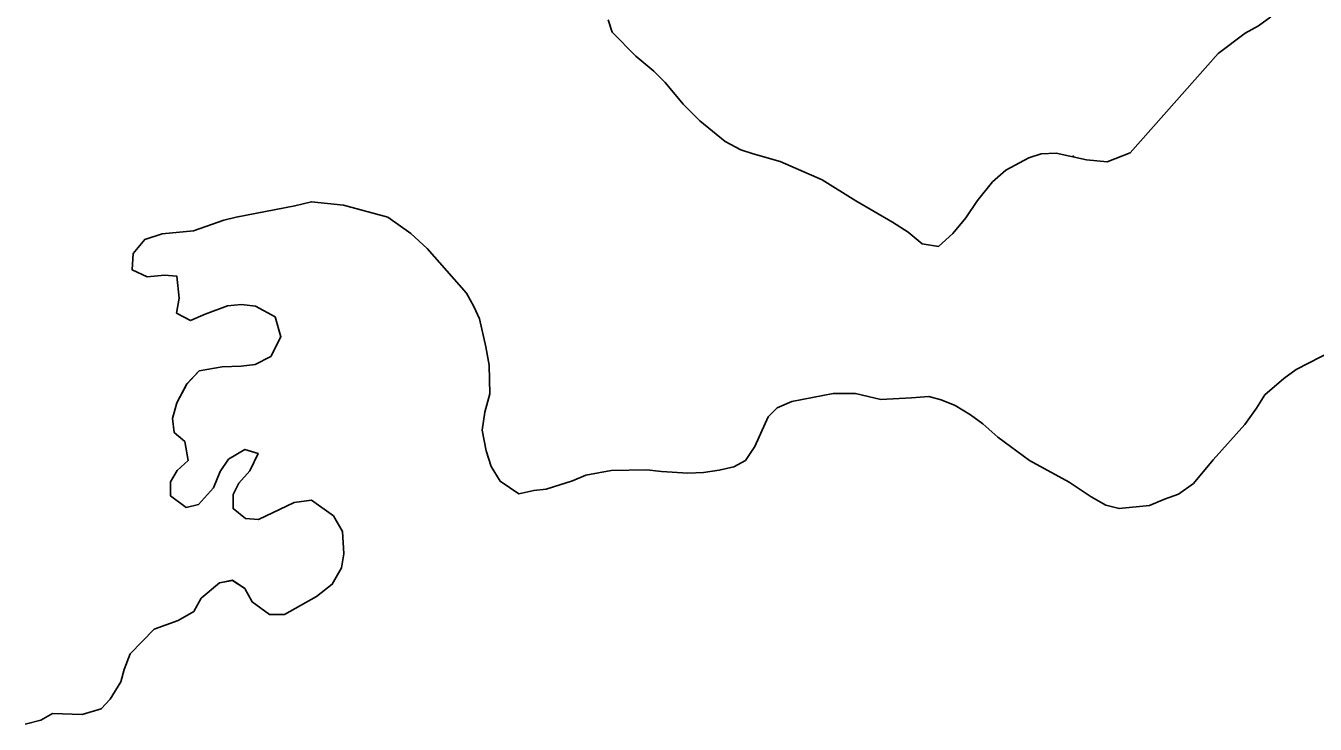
# Model space of a CAD drawing. Extents: x 3161665 to 3199565, y 885729 to 911164.
# Drawn here: x 3172054.4 to 3172366.8, y 907227.5 to 907396.7 of the extents above; entities that cross this region are included whole.
import ezdxf

# ---------------------------------------------------------------- set-up
doc = ezdxf.new("R2010")
doc.units = 0
for name, color, linetype in [('V-SITE-VEGE', 7, 'Continuous'), ('V-TOPO-SHOR', 7, 'Continuous'), ('V-WETL-SWMP', 7, 'Continuous')]:
    doc.layers.add(name, color=color, linetype=linetype)

msp = doc.modelspace()

# ---------------------------------------------------------------- linework, layer by layer
at = {"layer": 'V-SITE-VEGE'}
for p, q in [((3172196.44, 907395.17), (3172195.46, 907398.17)), ((3172353.11, 907396.69), (3172349.9, 907394.91)), ((3172202.19, 907389.35), (3172196.44, 907395.17)), ((3172349.9, 907394.91), (3172343.29, 907389.96)), ((3172343.29, 907389.96), (3172322, 907365.93)), ((3172206.56, 907385.73), (3172202.19, 907389.35)), ((3172209.34, 907382.92), (3172206.56, 907385.73)), ((3172213.7, 907377.71), (3172209.34, 907382.92)), ((3172217.67, 907373.69), (3172213.7, 907377.71)), ((3172223.83, 907368.67), (3172217.67, 907373.69)), ((3172227.61, 907366.65), (3172223.83, 907368.67)), ((3172230.6, 907365.64), (3172227.61, 907366.65)), ((3172237.17, 907363.81), (3172230.6, 907365.64)), ((3172300.45, 907365.65), (3172297.45, 907364.67)), ((3172304.04, 907365.83), (3172300.45, 907365.65)), ((3172311.42, 907364.19), (3172304.04, 907365.83)), ((3172322, 907365.93), (3172316.4, 907363.77)), ((3172247.33, 907359.36), (3172237.17, 907363.81)), ((3172291.84, 907361.7), (3172288.64, 907358.93)), ((3172297.45, 907364.67), (3172291.84, 907361.7)), ((3172316.4, 907363.77), (3172311.42, 907364.19)), ((3172255.48, 907354.32), (3172247.33, 907359.36)), ((3172288.64, 907358.93), (3172285.02, 907354.36)), ((3172105.38, 907350.37), (3172119.57, 907353.08)), ((3172119.57, 907353.08), (3172123.56, 907354.06)), ((3172123.56, 907354.06), (3172131.34, 907353.22)), ((3172131.34, 907353.22), (3172142.1, 907350.37)), ((3172264.43, 907349.09), (3172255.48, 907354.32)), ((3172285.02, 907354.36), (3172282.2, 907350.18)), ((3172094.98, 907347.03), (3172102.39, 907349.59)), ((3172102.39, 907349.59), (3172105.38, 907350.37)), ((3172142.1, 907350.37), (3172147.67, 907346.34)), ((3172268.21, 907346.67), (3172264.43, 907349.09)), ((3172282.2, 907350.18), (3172278.99, 907346.41)), ((3172083.2, 907344.91), (3172087.4, 907346.28)), ((3172087.4, 907346.28), (3172094.98, 907347.03)), ((3172147.67, 907346.34), (3172151.64, 907342.73)), ((3172271.59, 907343.85), (3172268.21, 907346.67)), ((3172278.99, 907346.41), (3172275.58, 907343.24)), ((3172080.39, 907341.53), (3172083.2, 907344.91)), ((3172275.58, 907343.24), (3172271.59, 907343.85)), ((3172080.17, 907337.54), (3172080.39, 907341.53)), ((3172151.64, 907342.73), (3172161.16, 907331.9)), ((3172083.75, 907335.92), (3172080.17, 907337.54)), ((3172087.94, 907336.3), (3172083.75, 907335.92)), ((3172090.93, 907336.08), (3172087.94, 907336.3)), ((3172091.5, 907330.69), (3172090.93, 907336.08)), ((3172090.88, 907327.1), (3172091.5, 907330.69)), ((3172161.16, 907331.9), (3172162.94, 907328.7)), ((3172103.27, 907328.83), (3172097.87, 907326.86)), ((3172106.66, 907329.21), (3172103.27, 907328.83)), ((3172110.05, 907328.79), (3172106.66, 907329.21)), ((3172114.83, 907326.17), (3172110.05, 907328.79)), ((3172162.94, 907328.7), (3172164.32, 907325.7)), ((3172094.27, 907325.29), (3172090.88, 907327.1)), ((3172097.87, 907326.86), (3172094.27, 907325.29)), ((3172116.2, 907321.37), (3172114.83, 907326.17)), ((3172164.32, 907325.7), (3172165.88, 907318.9)), ((3172113.78, 907316.6), (3172116.2, 907321.37)), ((3172165.88, 907318.9), (3172166.65, 907314.5)), ((3172362.22, 907313.42), (3172371.03, 907317.96)), ((3172109.97, 907314.62), (3172113.78, 907316.6)), ((3172093.38, 907309.93), (3172096.39, 907313.1)), ((3172096.39, 907313.1), (3172101.98, 907314.07)), ((3172101.98, 907314.07), (3172106.58, 907314.24)), ((3172106.58, 907314.24), (3172109.97, 907314.62)), ((3172166.65, 907314.5), (3172166.81, 907307.52)), ((3172359.22, 907311.24), (3172362.22, 907313.42)), ((3172090.96, 907305.35), (3172093.38, 907309.93)), ((3172354.61, 907307.27), (3172359.22, 907311.24)), ((3172089.94, 907301.56), (3172090.96, 907305.35)), ((3172166.81, 907307.52), (3172165.59, 907303.14)), ((3172236.44, 907304.14), (3172240.04, 907305.71)), ((3172240.04, 907305.71), (3172250.03, 907307.66)), ((3172250.03, 907307.66), (3172255.42, 907307.63)), ((3172255.42, 907307.63), (3172261.6, 907306.19)), ((3172261.6, 907306.19), (3172268.98, 907306.55)), ((3172268.98, 907306.55), (3172273.18, 907306.93)), ((3172273.18, 907306.93), (3172276.17, 907306.11)), ((3172276.17, 907306.11), (3172279.55, 907304.7)), ((3172352.59, 907304.09), (3172354.61, 907307.27)), ((3172165.59, 907303.14), (3172164.96, 907298.75)), ((3172234.23, 907301.96), (3172236.44, 907304.14)), ((3172279.55, 907304.7), (3172283.33, 907302.48)), ((3172283.33, 907302.48), (3172286.31, 907300.27)), ((3172349.78, 907300.12), (3172352.59, 907304.09)), ((3172090.32, 907298.17), (3172089.94, 907301.56)), ((3172231, 907294.79), (3172234.23, 907301.96)), ((3172286.31, 907300.27), (3172289.89, 907297.06)), ((3172342.14, 907291.58), (3172349.78, 907300.12)), ((3172092.9, 907295.96), (3172090.32, 907298.17)), ((3172093.68, 907291.36), (3172092.9, 907295.96)), ((3172164.96, 907298.75), (3172165.94, 907293.75)), ((3172289.89, 907297.06), (3172297.64, 907291.42)), ((3172107.46, 907294.08), (3172103.46, 907291.71)), ((3172110.65, 907293.06), (3172107.46, 907294.08)), ((3172108.63, 907288.88), (3172110.65, 907293.06)), ((3172165.94, 907293.75), (3172167.11, 907289.96)), ((3172228.79, 907291.41), (3172231, 907294.79)), ((3172091.07, 907288.98), (3172093.68, 907291.36)), ((3172103.46, 907291.71), (3172101.45, 907288.73)), ((3172167.11, 907289.96), (3172169.29, 907286.35)), ((3172222.39, 907289.05), (3172225.98, 907289.83)), ((3172225.98, 907289.83), (3172228.79, 907291.41)), ((3172297.64, 907291.42), (3172307.19, 907286.18)), ((3172337.32, 907285.82), (3172342.14, 907291.58)), ((3172089.46, 907286.2), (3172091.07, 907288.98)), ((3172101.45, 907288.73), (3172099.83, 907284.74)), ((3172106.02, 907285.91), (3172108.63, 907288.88)), ((3172186.85, 907286.45), (3172190.05, 907287.83)), ((3172190.05, 907287.83), (3172196.24, 907288.99)), ((3172196.24, 907288.99), (3172204.83, 907289.15)), ((3172204.83, 907289.15), (3172208.42, 907288.73)), ((3172208.42, 907288.73), (3172214.8, 907288.29)), ((3172214.8, 907288.29), (3172218.59, 907288.47)), ((3172218.59, 907288.47), (3172222.39, 907289.05)), ((3172089.44, 907282.81), (3172089.46, 907286.2)), ((3172099.83, 907284.74), (3172096.21, 907280.77)), ((3172104.61, 907283.12), (3172106.02, 907285.91)), ((3172169.29, 907286.35), (3172173.86, 907283.33)), ((3172173.86, 907283.33), (3172177.46, 907284.11)), ((3172177.46, 907284.11), (3172180.45, 907284.49)), ((3172180.45, 907284.49), (3172186.85, 907286.45)), ((3172307.19, 907286.18), (3172312.56, 907282.56)), ((3172333.72, 907283.24), (3172337.32, 907285.82)), ((3172093.22, 907279.99), (3172089.44, 907282.81)), ((3172096.21, 907280.77), (3172093.22, 907279.99)), ((3172104.59, 907279.73), (3172104.61, 907283.12)), ((3172119.37, 907281.24), (3172110.76, 907277.1)), ((3172123.56, 907281.82), (3172119.37, 907281.24)), ((3172128.93, 907277.99), (3172123.56, 907281.82)), ((3172312.56, 907282.56), (3172316.14, 907280.54)), ((3172316.14, 907280.54), (3172319.33, 907279.73)), ((3172319.33, 907279.73), (3172326.72, 907280.49)), ((3172326.72, 907280.49), (3172330.32, 907282.06)), ((3172330.32, 907282.06), (3172333.72, 907283.24)), ((3172107.57, 907277.31), (3172104.59, 907279.73)), ((3172110.76, 907277.1), (3172107.57, 907277.31)), ((3172131.1, 907274.19), (3172128.93, 907277.99)), ((3172131.47, 907268.8), (3172131.1, 907274.19)), ((3172130.85, 907265.41), (3172131.47, 907268.8)), ((3172128.64, 907261.43), (3172130.85, 907265.41)), ((3172096.89, 907258.02), (3172101.3, 907261.78)), ((3172101.3, 907261.78), (3172104.49, 907262.36)), ((3172104.49, 907262.36), (3172107.48, 907260.35)), ((3172107.48, 907260.35), (3172109.25, 907257.15)), ((3172117.02, 907254.11), (3172124.83, 907258.46)), ((3172124.83, 907258.46), (3172128.64, 907261.43)), ((3172095.07, 907254.83), (3172096.89, 907258.02)), ((3172109.25, 907257.15), (3172113.43, 907254.13)), ((3172085.47, 907250.5), (3172091.27, 907252.66)), ((3172091.27, 907252.66), (3172095.07, 907254.83)), ((3172113.43, 907254.13), (3172117.02, 907254.11)), ((3172079.65, 907244.54), (3172085.47, 907250.5)), ((3172078.23, 907240.76), (3172079.65, 907244.54)), ((3172077.42, 907237.77), (3172078.23, 907240.76)), ((3172074.8, 907233.59), (3172077.42, 907237.77)), ((3172072.59, 907231.21), (3172074.8, 907233.59)), ((3172067.99, 907229.84), (3172072.59, 907231.21)), ((3172054.21, 907227.52), (3172058, 907228.5)), ((3172058, 907228.5), (3172060.81, 907230.08)), ((3172060.81, 907230.08), (3172067.99, 907229.84))]:
    msp.add_line(p, q, dxfattribs=at)
at = {"layer": 'V-TOPO-SHOR'}
for points in [[(3172195.46, 907398.17), (3172196.44, 907395.17), (3172202.19, 907389.35), (3172206.56, 907385.73), (3172209.34, 907382.92), (3172213.7, 907377.71), (3172217.67, 907373.69), (3172223.83, 907368.67), (3172227.61, 907366.65), (3172230.6, 907365.64), (3172237.17, 907363.81), (3172247.33, 907359.36), (3172255.48, 907354.32), (3172264.43, 907349.09), (3172268.21, 907346.67), (3172271.59, 907343.86), (3172275.58, 907343.24), (3172278.99, 907346.41), (3172282.2, 907350.18), (3172285.02, 907354.36), (3172288.64, 907358.93), (3172291.84, 907361.7), (3172297.45, 907364.67), (3172300.45, 907365.65), (3172304.04, 907365.83), (3172311.42, 907364.19), (3172316.4, 907363.77), (3172322, 907365.93), (3172343.29, 907389.96), (3172349.9, 907394.91), (3172353.11, 907396.69), (3172356.11, 907398.87)], [(3172124.83, 907258.46), (3172128.64, 907261.43), (3172130.85, 907265.41), (3172131.47, 907268.8), (3172131.1, 907274.19), (3172128.93, 907277.99), (3172123.56, 907281.82), (3172119.37, 907281.24), (3172110.76, 907277.1), (3172107.57, 907277.31), (3172104.59, 907279.73), (3172104.61, 907283.12), (3172106.02, 907285.91), (3172108.63, 907288.88), (3172110.65, 907293.06), (3172107.46, 907294.08), (3172103.46, 907291.71), (3172101.45, 907288.73), (3172099.83, 907284.74), (3172096.21, 907280.77), (3172093.22, 907279.99), (3172089.44, 907282.81), (3172089.46, 907286.2), (3172091.07, 907288.98), (3172093.68, 907291.36), (3172092.9, 907295.96), (3172090.32, 907298.17), (3172089.94, 907301.56), (3172090.96, 907305.35), (3172093.38, 907309.93), (3172096.39, 907313.1), (3172101.99, 907314.07), (3172106.58, 907314.24), (3172109.97, 907314.62), (3172113.78, 907316.6), (3172116.2, 907321.37), (3172114.83, 907326.17), (3172110.05, 907328.79), (3172106.66, 907329.21), (3172103.27, 907328.83), (3172097.87, 907326.86), (3172094.27, 907325.29), (3172090.88, 907327.1), (3172091.5, 907330.69), (3172090.93, 907336.08), (3172087.94, 907336.3), (3172083.75, 907335.92), (3172080.17, 907337.54), (3172080.39, 907341.53), (3172083.2, 907344.91), (3172087.4, 907346.28), (3172094.98, 907347.03), (3172102.39, 907349.59), (3172105.38, 907350.37), (3172119.57, 907353.08), (3172123.56, 907354.06), (3172131.34, 907353.22), (3172142.1, 907350.37), (3172147.67, 907346.34), (3172151.64, 907342.73), (3172161.16, 907331.9), (3172162.94, 907328.7), (3172164.32, 907325.69), (3172165.88, 907318.9), (3172166.65, 907314.5), (3172166.81, 907307.52), (3172165.59, 907303.14), (3172164.96, 907298.75), (3172165.94, 907293.75), (3172167.11, 907289.96), (3172169.29, 907286.35), (3172173.86, 907283.33), (3172177.46, 907284.11), (3172180.45, 907284.49), (3172186.85, 907286.45), (3172190.05, 907287.83), (3172196.24, 907288.99), (3172204.83, 907289.15), (3172208.42, 907288.73), (3172214.8, 907288.29), (3172218.59, 907288.47), (3172222.39, 907289.05), (3172225.98, 907289.83), (3172228.79, 907291.41), (3172231, 907294.79), (3172234.23, 907301.96), (3172236.44, 907304.14), (3172240.04, 907305.71), (3172250.03, 907307.66), (3172255.42, 907307.63), (3172261.6, 907306.19), (3172268.98, 907306.55), (3172273.18, 907306.93), (3172276.17, 907306.11), (3172279.55, 907304.7), (3172283.33, 907302.48), (3172286.31, 907300.27), (3172289.89, 907297.06), (3172297.64, 907291.42), (3172307.19, 907286.18), (3172312.56, 907282.56)], [(3172312.56, 907282.56), (3172316.14, 907280.54), (3172319.33, 907279.73), (3172326.72, 907280.49), (3172330.32, 907282.06), (3172333.72, 907283.24), (3172337.32, 907285.82), (3172342.14, 907291.58), (3172349.78, 907300.12), (3172352.59, 907304.09), (3172354.61, 907307.27), (3172359.22, 907311.24), (3172362.22, 907313.42), (3172371.03, 907317.96)], [(3172054.21, 907227.52), (3172058, 907228.5), (3172060.81, 907230.08), (3172067.99, 907229.84), (3172072.59, 907231.21), (3172074.8, 907233.59), (3172077.41, 907237.77), (3172078.23, 907240.76), (3172079.65, 907244.54), (3172085.47, 907250.5), (3172091.27, 907252.66), (3172095.07, 907254.83), (3172096.89, 907258.02), (3172101.3, 907261.78), (3172104.49, 907262.36), (3172107.48, 907260.35), (3172109.25, 907257.15), (3172113.43, 907254.13), (3172117.02, 907254.11), (3172124.83, 907258.46)]]:
    msp.add_lwpolyline(points, dxfattribs=at)
at = {"layer": 'V-WETL-SWMP'}
for points in [[(3172356.11, 907398.87), (3172353.11, 907396.69), (3172349.9, 907394.91), (3172343.29, 907389.96), (3172322, 907365.93), (3172316.4, 907363.76), (3172311.42, 907364.19), (3172304.04, 907365.83), (3172300.45, 907365.65), (3172297.45, 907364.67), (3172291.84, 907361.71), (3172288.64, 907358.93), (3172285.02, 907354.36), (3172282.2, 907350.18), (3172278.99, 907346.41), (3172275.58, 907343.24), (3172271.59, 907343.86), (3172268.21, 907346.67), (3172264.43, 907349.09), (3172255.48, 907354.32), (3172247.33, 907359.36), (3172237.17, 907363.81), (3172230.6, 907365.64), (3172227.61, 907366.65), (3172223.83, 907368.67), (3172217.67, 907373.69), (3172213.7, 907377.71), (3172209.34, 907382.92), (3172206.56, 907385.73), (3172202.19, 907389.35), (3172196.44, 907395.17), (3172195.46, 907398.16)], [(3172096.21, 907280.77), (3172093.22, 907279.99), (3172089.44, 907282.81), (3172089.46, 907286.2), (3172091.07, 907288.98), (3172093.68, 907291.36), (3172092.91, 907295.96), (3172090.32, 907298.17), (3172089.94, 907301.56), (3172090.96, 907305.35), (3172093.38, 907309.92), (3172096.39, 907313.1), (3172101.99, 907314.07), (3172106.58, 907314.24), (3172109.97, 907314.62), (3172113.78, 907316.6), (3172116.2, 907321.37), (3172114.83, 907326.17), (3172110.05, 907328.79), (3172106.66, 907329.21), (3172103.27, 907328.83), (3172097.87, 907326.86), (3172094.27, 907325.29), (3172090.88, 907327.1), (3172091.5, 907330.69), (3172090.93, 907336.08), (3172087.94, 907336.3), (3172083.75, 907335.92), (3172080.17, 907337.54), (3172080.39, 907341.53), (3172083.2, 907344.91), (3172087.4, 907346.28), (3172094.99, 907347.04), (3172102.38, 907349.59), (3172105.38, 907350.37), (3172119.57, 907353.09), (3172123.56, 907354.06), (3172131.34, 907353.22), (3172142.1, 907350.37), (3172147.67, 907346.34), (3172151.64, 907342.73), (3172161.16, 907331.9), (3172162.94, 907328.7), (3172164.32, 907325.69), (3172165.88, 907318.9), (3172166.65, 907314.51), (3172166.81, 907307.52), (3172165.59, 907303.14), (3172164.97, 907298.75), (3172165.94, 907293.75), (3172167.11, 907289.96), (3172169.29, 907286.35), (3172173.86, 907283.33), (3172177.46, 907284.11), (3172180.45, 907284.49), (3172186.85, 907286.45), (3172190.05, 907287.83), (3172196.24, 907289), (3172204.83, 907289.15), (3172208.42, 907288.73), (3172214.8, 907288.29), (3172218.59, 907288.47), (3172222.39, 907289.05), (3172225.98, 907289.83), (3172228.79, 907291.41), (3172231, 907294.79), (3172234.23, 907301.96), (3172236.44, 907304.14), (3172240.04, 907305.72), (3172250.03, 907307.66), (3172255.42, 907307.63), (3172261.6, 907306.19), (3172268.98, 907306.55), (3172273.18, 907306.93), (3172276.17, 907306.11), (3172279.55, 907304.7), (3172283.33, 907302.48), (3172286.31, 907300.27), (3172289.89, 907297.06), (3172297.64, 907291.42), (3172307.19, 907286.18), (3172312.56, 907282.56), (3172316.14, 907280.54), (3172319.33, 907279.73), (3172326.72, 907280.49), (3172330.32, 907282.06), (3172333.72, 907283.24), (3172337.32, 907285.82), (3172342.14, 907291.58), (3172349.78, 907300.11), (3172352.59, 907304.09), (3172354.61, 907307.27), (3172359.22, 907311.24), (3172362.22, 907313.42), (3172371.03, 907317.96)], [(3172054.21, 907227.52), (3172058, 907228.5), (3172060.81, 907230.08), (3172067.99, 907229.84), (3172072.59, 907231.21), (3172074.8, 907233.59), (3172077.41, 907237.77), (3172078.23, 907240.76), (3172079.65, 907244.54), (3172085.47, 907250.5), (3172091.27, 907252.66), (3172095.07, 907254.83), (3172096.89, 907258.02), (3172101.3, 907261.78), (3172104.49, 907262.37), (3172107.48, 907260.35), (3172109.25, 907257.15), (3172113.43, 907254.13), (3172117.02, 907254.11), (3172124.83, 907258.46), (3172128.64, 907261.43), (3172130.85, 907265.41), (3172131.47, 907268.8), (3172131.1, 907274.19), (3172128.93, 907278), (3172123.56, 907281.82), (3172119.37, 907281.24), (3172110.76, 907277.1), (3172107.57, 907277.32), (3172104.59, 907279.73), (3172104.61, 907283.12), (3172106.02, 907285.91), (3172108.63, 907288.88), (3172110.65, 907293.06), (3172107.46, 907294.08), (3172103.46, 907291.71), (3172101.45, 907288.73), (3172099.83, 907284.74), (3172096.21, 907280.77)]]:
    msp.add_lwpolyline(points, dxfattribs=at)
msp.add_arc((3172281.36, 907342.36), 35.25, 39.6099, 40.6135, dxfattribs=at)

doc.saveas('drawing.dxf')
